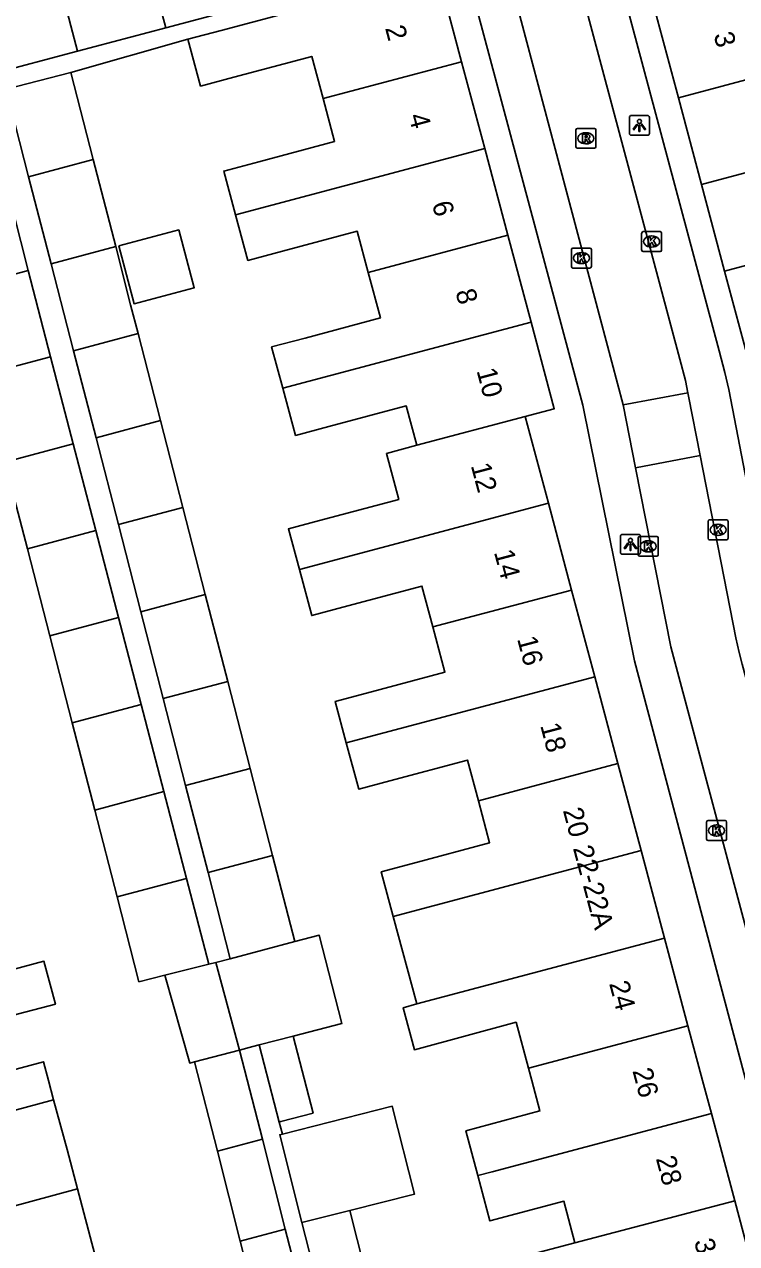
# Model space of a CAD drawing. Extents: x 162542 to 163144, y 380786 to 381511.
# Drawn here: x 162841.6 to 162877.3, y 380991.8 to 381053 of the extents above; entities that cross this region are included whole.
import ezdxf

# ---------------------------------------------------------------- set-up
doc = ezdxf.new("R2010")
doc.units = 0
for name, color, linetype in [('IMGEO_Kolk', 7, 'Continuous'), ('IMGEO_Lichtpunt', 7, 'Continuous'), ('IMGEO_Pand', 7, 'Continuous'), ('IMGEO_Pand_nummerreeks', 7, 'Continuous'), ('IMGEO_Rijbaan_lokaal_open', 7, 'Continuous'), ('IMGEO_Rioolput', 7, 'Continuous'), ('IMGEO_Voetpad_open', 7, 'Continuous')]:
    doc.layers.add(name, color=color, linetype=linetype)

msp = doc.modelspace()

# ---------------------------------------------------------------- linework, layer by layer
at = {"layer": 'IMGEO_Kolk'}
for p, q in [((162872.568, 381041.699), (162872.568, 381042.551)), ((162872.643, 381042.625), (162873.495, 381042.625)), ((162873.569, 381042.551), (162873.569, 381041.699)), ((162873.079, 381041.845), (162873.054, 381041.845)), ((162873.056, 381042.405), (162873.081, 381042.405)), ((162869.044, 381040.87), (162869.044, 381041.722)), ((162869.119, 381041.796), (162869.971, 381041.796)), ((162869.532, 381041.576), (162869.557, 381041.576)), ((162870.045, 381041.722), (162870.045, 381040.87)), ((162873.495, 381041.625), (162872.643, 381041.625)), ((162869.971, 381040.796), (162869.119, 381040.796)), ((162869.555, 381041.016), (162869.53, 381041.016)), ((162875.903, 381027.223), (162875.903, 381028.075)), ((162875.978, 381028.149), (162876.83, 381028.149)), ((162876.391, 381027.929), (162876.416, 381027.929)), ((162876.904, 381028.075), (162876.904, 381027.223)), ((162872.395, 381026.394), (162872.395, 381027.246)), ((162872.47, 381027.32), (162873.322, 381027.32)), ((162873.396, 381027.246), (162873.396, 381026.394)), ((162876.83, 381027.149), (162875.978, 381027.149)), ((162876.414, 381027.369), (162876.389, 381027.369)), ((162872.906, 381026.54), (162872.881, 381026.54)), ((162872.883, 381027.1), (162872.908, 381027.1)), ((162873.322, 381026.32), (162872.47, 381026.32)), ((162875.825, 381012.123), (162875.825, 381012.975)), ((162875.9, 381013.049), (162876.752, 381013.049)), ((162876.313, 381012.829), (162876.338, 381012.829)), ((162876.826, 381012.975), (162876.826, 381012.123)), ((162876.752, 381012.049), (162875.9, 381012.049)), ((162876.336, 381012.269), (162876.311, 381012.269))]:
    msp.add_line(p, q, dxfattribs=at)
for points in [[(162872.568, 381041.699), (162872.568, 381042.551)], [(162872.643, 381042.625), (162873.495, 381042.625)], [(162873.569, 381042.551), (162873.569, 381041.699)], [(162872.889, 381042.325), (162873.012, 381042.325), (162873.012, 381042.174), (162873.142, 381042.325), (162873.306, 381042.325), (162873.16, 381042.174), (162873.313, 381041.925), (162873.161, 381041.925), (162873.076, 381042.089), (162873.012, 381042.022), (162873.012, 381041.925), (162872.889, 381041.925), (162872.889, 381042.325)], [(162869.044, 381040.87), (162869.044, 381041.722)], [(162869.119, 381041.796), (162869.971, 381041.796)], [(162869.365, 381041.496), (162869.488, 381041.496), (162869.488, 381041.345), (162869.618, 381041.496), (162869.782, 381041.496), (162869.636, 381041.345), (162869.789, 381041.096), (162869.637, 381041.096), (162869.552, 381041.26), (162869.488, 381041.193), (162869.488, 381041.096), (162869.365, 381041.096), (162869.365, 381041.496)], [(162870.045, 381041.722), (162870.045, 381040.87)], [(162873.495, 381041.625), (162872.643, 381041.625)], [(162869.971, 381040.796), (162869.119, 381040.796)], [(162875.903, 381027.223), (162875.903, 381028.075)], [(162875.978, 381028.149), (162876.83, 381028.149)], [(162876.224, 381027.849), (162876.347, 381027.849), (162876.347, 381027.698), (162876.477, 381027.849), (162876.641, 381027.849), (162876.495, 381027.698), (162876.648, 381027.449), (162876.496, 381027.449), (162876.411, 381027.613), (162876.347, 381027.546), (162876.347, 381027.449), (162876.224, 381027.449), (162876.224, 381027.849)], [(162876.904, 381028.075), (162876.904, 381027.223)], [(162872.395, 381026.394), (162872.395, 381027.246)], [(162872.47, 381027.32), (162873.322, 381027.32)], [(162873.396, 381027.246), (162873.396, 381026.394)], [(162876.83, 381027.149), (162875.978, 381027.149)], [(162872.716, 381027.02), (162872.839, 381027.02), (162872.839, 381026.869), (162872.969, 381027.02), (162873.133, 381027.02), (162872.987, 381026.869), (162873.14, 381026.62), (162872.988, 381026.62), (162872.903, 381026.784), (162872.839, 381026.717), (162872.839, 381026.62), (162872.716, 381026.62), (162872.716, 381027.02)], [(162873.322, 381026.32), (162872.47, 381026.32)], [(162875.825, 381012.123), (162875.825, 381012.975)], [(162875.9, 381013.049), (162876.752, 381013.049)], [(162876.146, 381012.749), (162876.269, 381012.749), (162876.269, 381012.598), (162876.399, 381012.749), (162876.563, 381012.749), (162876.417, 381012.598), (162876.57, 381012.349), (162876.418, 381012.349), (162876.333, 381012.513), (162876.269, 381012.446), (162876.269, 381012.349), (162876.146, 381012.349), (162876.146, 381012.749)], [(162876.826, 381012.975), (162876.826, 381012.123)], [(162876.752, 381012.049), (162875.9, 381012.049)]]:
    msp.add_lwpolyline(points, dxfattribs=at)
for centre, start, end in [((162872.645, 381042.549), 91.55205, 178.44795), ((162872.645, 381042.549), 91.55205, 178.44795), ((162873.493, 381042.549), 1.55205, 88.44795), ((162873.493, 381042.549), 1.55205, 88.44795), ((162869.121, 381041.72), 91.55205, 178.44795), ((162869.121, 381041.72), 91.55205, 178.44795), ((162869.969, 381041.72), 1.55205, 88.44795), ((162869.969, 381041.72), 1.55205, 88.44795), ((162872.645, 381041.701), 181.55205, 268.44795), ((162872.645, 381041.701), 181.55205, 268.44795), ((162873.493, 381041.701), 271.55205, 358.44795), ((162873.493, 381041.701), 271.55205, 358.44795), ((162869.121, 381040.872), 181.55205, 268.44795), ((162869.121, 381040.872), 181.55205, 268.44795), ((162869.969, 381040.872), 271.55205, 358.44795), ((162869.969, 381040.872), 271.55205, 358.44795), ((162875.98, 381028.073), 91.55205, 178.44795), ((162875.98, 381028.073), 91.55205, 178.44795), ((162876.828, 381028.073), 1.55205, 88.44795), ((162876.828, 381028.073), 1.55205, 88.44795), ((162872.472, 381027.244), 91.55205, 178.44795), ((162872.472, 381027.244), 91.55205, 178.44795), ((162873.32, 381027.244), 1.55205, 88.44795), ((162873.32, 381027.244), 1.55205, 88.44795), ((162875.98, 381027.225), 181.55205, 268.44795), ((162875.98, 381027.225), 181.55205, 268.44795), ((162876.828, 381027.225), 271.55205, 358.44795), ((162876.828, 381027.225), 271.55205, 358.44795), ((162872.472, 381026.396), 181.55205, 268.44795), ((162872.472, 381026.396), 181.55205, 268.44795), ((162873.32, 381026.396), 271.55205, 358.44795), ((162873.32, 381026.396), 271.55205, 358.44795), ((162875.902, 381012.973), 91.55205, 178.44795), ((162875.902, 381012.973), 91.55205, 178.44795), ((162876.75, 381012.973), 1.55205, 88.44795), ((162876.75, 381012.973), 1.55205, 88.44795), ((162875.902, 381012.125), 181.55205, 268.44795), ((162875.902, 381012.125), 181.55205, 268.44795), ((162876.75, 381012.125), 271.55205, 358.44795), ((162876.75, 381012.125), 271.55205, 358.44795)]:
    msp.add_arc(centre, 0.0765, start, end, dxfattribs=at)
for centre, major_axis, ratio, start_param, end_param in [((162873.055, 381042.125), (-0.387, 0.002), 0.722429, 4.712389, 7.853982), ((162873.08, 381042.125), (-0.39, 0.002), 0.717154, 1.570796, 4.712389), ((162869.531, 381041.296), (-0.387, 0.002), 0.722429, 4.712389, 7.853982), ((162869.556, 381041.296), (-0.39, 0.002), 0.717154, 1.570796, 4.712389), ((162876.39, 381027.649), (-0.387, 0.002), 0.722429, 4.712389, 7.853982), ((162876.415, 381027.649), (-0.39, 0.002), 0.717154, 1.570796, 4.712389), ((162872.882, 381026.82), (-0.387, 0.002), 0.722429, 4.712389, 7.853982), ((162872.907, 381026.82), (-0.39, 0.002), 0.717154, 1.570796, 4.712389), ((162876.312, 381012.549), (-0.387, 0.002), 0.722429, 4.712389, 7.853982), ((162876.337, 381012.549), (-0.39, 0.002), 0.717154, 1.570796, 4.712389)]:
    msp.add_ellipse(centre, major_axis=major_axis, ratio=ratio, start_param=start_param, end_param=end_param, dxfattribs=at)
at = {"layer": 'IMGEO_Lichtpunt'}
for p, q in [((162871.957, 381048.361), (162871.957, 381047.554)), ((162871.957, 381048.361), (162871.957, 381047.554)), ((162872.859, 381048.456), (162872.051, 381048.456)), ((162872.859, 381048.456), (162872.051, 381048.456)), ((162872.953, 381047.554), (162872.953, 381048.361)), ((162872.953, 381047.554), (162872.953, 381048.361)), ((162872.051, 381047.46), (162872.859, 381047.46)), ((162872.051, 381047.46), (162872.859, 381047.46)), ((162871.507, 381027.325), (162871.507, 381026.518)), ((162871.507, 381027.325), (162871.507, 381026.518)), ((162872.409, 381027.42), (162871.601, 381027.42)), ((162872.409, 381027.42), (162871.601, 381027.42)), ((162872.503, 381026.518), (162872.503, 381027.325)), ((162872.503, 381026.518), (162872.503, 381027.325)), ((162871.601, 381026.424), (162872.409, 381026.424)), ((162871.601, 381026.424), (162872.409, 381026.424))]:
    msp.add_line(p, q, dxfattribs=at)
for points in [[(162872.331, 381048.025), (162872.37, 381047.997), (162872.182, 381047.735), (162872.144, 381047.762), (162872.331, 381048.025)], [(162872.433, 381047.977), (162872.48, 381047.977), (162872.48, 381047.655), (162872.433, 381047.655), (162872.433, 381047.977)], [(162872.543, 381047.997), (162872.581, 381048.024), (162872.768, 381047.762), (162872.729, 381047.734), (162872.543, 381047.997)], [(162871.881, 381026.989), (162871.92, 381026.961), (162871.732, 381026.699), (162871.694, 381026.726), (162871.881, 381026.989)], [(162871.983, 381026.941), (162872.03, 381026.941), (162872.03, 381026.619), (162871.983, 381026.619), (162871.983, 381026.941)], [(162872.093, 381026.961), (162872.131, 381026.988), (162872.318, 381026.726), (162872.279, 381026.698), (162872.093, 381026.961)]]:
    msp.add_lwpolyline(points, dxfattribs=at)
for centre in [(162872.456, 381048.159), (162872.006, 381027.123)]:
    msp.add_circle(centre, 0.0994, dxfattribs=at)
for centre, start, end in [((162872.051, 381048.361), 90, 180), ((162872.051, 381048.361), 90, 180), ((162872.859, 381048.361), 0, 90), ((162872.859, 381048.361), 0, 90), ((162872.051, 381047.554), 180, 270), ((162872.051, 381047.554), 180, 270), ((162872.859, 381047.554), 270, 0), ((162872.859, 381047.554), 270, 360), ((162871.601, 381027.325), 90, 180), ((162871.601, 381027.325), 90, 180), ((162872.409, 381027.325), 0, 90), ((162872.409, 381027.325), 0, 90), ((162871.601, 381026.518), 180, 270), ((162871.601, 381026.518), 180, 270), ((162872.409, 381026.518), 270, 0), ((162872.409, 381026.518), 270, 360)]:
    msp.add_arc(centre, 0.0946, start, end, dxfattribs=at)
at = {"layer": 'IMGEO_Pand'}
for points in [[(162847.896, 381055.808), (162848.68, 381052.859)], [(162862.332, 381055.632), (162857.502, 381054.343), (162851.459, 381052.73), (162849.79, 381052.284)], [(162862.332, 381055.632), (162863.526, 381051.157)], [(162843.47, 381054.633), (162844.255, 381051.684)], [(162848.68, 381052.859), (162853.036, 381054.015)], [(162873.249, 381053.695), (162874.41, 381049.342)], [(162844.255, 381051.684), (162848.68, 381052.859)], [(162856.573, 381049.308), (162856.009, 381051.423), (162852.087, 381050.376), (162850.428, 381049.933), (162849.79, 381052.284)], [(162874.41, 381049.342), (162887.069, 381052.723)], [(162839.83, 381050.509), (162844.255, 381051.684)], [(162856.573, 381049.308), (162863.526, 381051.157)], [(162863.526, 381051.157), (162864.69, 381046.799)], [(162843.91, 381050.614), (162840.667, 381049.779), (162841.791, 381045.377)], [(162843.91, 381050.614), (162845.037, 381046.24)], [(162852.183, 381043.471), (162851.589, 381045.66), (162853.344, 381046.128), (162857.151, 381047.144), (162856.573, 381049.308)], [(162875.571, 381044.988), (162874.41, 381049.342)], [(162864.69, 381046.799), (162852.183, 381043.471)], [(162864.69, 381046.799), (162865.853, 381042.442)], [(162882.642, 381046.876), (162875.571, 381044.988)], [(162845.037, 381046.24), (162841.791, 381045.377)], [(162846.163, 381041.869), (162845.037, 381046.24)], [(162841.769, 381040.673), (162840.659, 381045.033)], [(162841.791, 381045.377), (162842.926, 381041.008)], [(162875.571, 381044.988), (162876.732, 381040.635)], [(162889.395, 381044.017), (162876.732, 381040.635)], [(162858.842, 381040.577), (162858.291, 381042.641), (162854.541, 381041.641), (162852.805, 381041.178), (162852.183, 381043.471)], [(162846.314, 381041.909), (162847.084, 381038.999), (162850.107, 381039.804), (162849.333, 381042.713), (162846.314, 381041.909)], [(162842.926, 381041.008), (162846.163, 381041.869)], [(162847.287, 381037.503), (162846.913, 381038.954), (162846.163, 381041.869)], [(162865.853, 381042.442), (162858.842, 381040.577)], [(162865.853, 381042.442), (162867.015, 381038.085)], [(162841.769, 381040.673), (162838.364, 381039.756)], [(162842.898, 381036.336), (162841.769, 381040.673)], [(162842.926, 381041.008), (162844.051, 381036.642)], [(162876.732, 381040.635), (162877.894, 381036.28)], [(162854.547, 381034.765), (162853.986, 381036.83), (162855.674, 381037.28), (162859.453, 381038.288), (162858.842, 381040.577)], [(162867.015, 381038.085), (162854.547, 381034.765)], [(162867.015, 381038.085), (162868.178, 381033.728), (162866.722, 381033.341)], [(162844.051, 381036.642), (162847.287, 381037.503)], [(162848.413, 381033.132), (162847.287, 381037.503)], [(162842.898, 381036.336), (162839.48, 381035.426)], [(162844.036, 381031.966), (162842.898, 381036.336)], [(162844.051, 381036.642), (162845.177, 381032.27)], [(162854.547, 381034.765), (162855.192, 381032.388), (162856.861, 381032.833), (162860.751, 381033.871), (162861.279, 381031.894)], [(162866.722, 381033.341), (162861.279, 381031.894)], [(162866.722, 381033.341), (162867.885, 381028.983)], [(162848.413, 381033.132), (162845.177, 381032.27)], [(162849.536, 381028.771), (162848.413, 381033.132)], [(162845.177, 381032.27), (162846.3, 381027.911)], [(162840.606, 381031.053), (162844.036, 381031.966)], [(162845.17, 381027.61), (162844.036, 381031.966)], [(162861.279, 381031.894), (162859.757, 381031.489), (162860.375, 381029.171), (162856.4, 381028.11), (162854.835, 381027.692), (162855.386, 381025.656)], [(162840.606, 381031.053), (162841.729, 381026.695)], [(162846.3, 381027.911), (162849.536, 381028.771)], [(162849.536, 381028.771), (162850.663, 381024.399)], [(162867.885, 381028.983), (162855.386, 381025.656)], [(162867.885, 381028.983), (162869.048, 381024.626)], [(162846.3, 381027.911), (162847.426, 381023.537)], [(162841.729, 381026.695), (162845.17, 381027.61)], [(162846.308, 381023.24), (162845.17, 381027.61)], [(162841.729, 381026.695), (162842.856, 381022.321)], [(162855.386, 381025.656), (162856.01, 381023.346), (162857.561, 381023.76), (162861.538, 381024.821), (162862.084, 381022.773)], [(162850.663, 381024.399), (162847.426, 381023.537)], [(162851.787, 381020.033), (162850.663, 381024.399)], [(162862.084, 381022.773), (162869.048, 381024.626)], [(162869.048, 381024.626), (162870.212, 381020.268)], [(162847.426, 381023.537), (162848.551, 381019.172)], [(162846.308, 381023.24), (162842.856, 381022.321)], [(162847.444, 381018.877), (162846.308, 381023.24)], [(162842.856, 381022.321), (162843.98, 381017.955)], [(162857.741, 381016.949), (162857.178, 381019.031), (162858.759, 381019.453), (162862.69, 381020.502), (162862.084, 381022.773)], [(162851.787, 381020.033), (162848.551, 381019.172)], [(162852.913, 381015.664), (162851.787, 381020.033)], [(162870.212, 381020.268), (162857.741, 381016.949)], [(162870.212, 381020.268), (162871.375, 381015.911)], [(162843.98, 381017.955), (162847.444, 381018.877)], [(162848.582, 381014.503), (162847.444, 381018.877)], [(162848.551, 381019.172), (162849.676, 381014.803)], [(162843.98, 381017.955), (162845.11, 381013.569)], [(162864.369, 381014.046), (162863.824, 381016.087), (162859.934, 381015.048), (162858.369, 381014.63), (162857.741, 381016.949)], [(162852.913, 381015.664), (162849.676, 381014.803)], [(162854.038, 381011.295), (162852.913, 381015.664)], [(162871.375, 381015.911), (162864.369, 381014.046)], [(162871.375, 381015.911), (162872.538, 381011.552)], [(162845.11, 381013.569), (162848.582, 381014.503)], [(162849.717, 381010.145), (162848.582, 381014.503)], [(162849.676, 381014.803), (162850.802, 381010.434)], [(162864.369, 381014.046), (162864.933, 381011.932), (162861.059, 381010.898), (162859.492, 381010.48), (162860.098, 381008.239)], [(162846.231, 381009.217), (162845.11, 381013.569)], [(162854.038, 381011.295), (162850.802, 381010.434)], [(162855.15, 381006.98), (162854.038, 381011.295)], [(162860.098, 381008.239), (162872.538, 381011.552)], [(162872.538, 381011.552), (162873.714, 381007.147)], [(162849.717, 381010.145), (162846.231, 381009.217)], [(162850.838, 381005.836), (162849.717, 381010.145)], [(162850.802, 381010.434), (162851.915, 381006.113)], [(162848.633, 381005.288), (162847.331, 381004.952), (162846.231, 381009.217)], [(162860.098, 381008.239), (162861.288, 381003.838)], [(162855.15, 381006.98), (162851.915, 381006.113)], [(162855.067, 381002.224), (162857.52, 381002.862), (162856.378, 381007.296), (162855.15, 381006.98)], [(162873.714, 381007.147), (162865.701, 381005.013), (162861.288, 381003.838)], [(162873.714, 381007.147), (162874.891, 381002.74)], [(162838.415, 381002.571), (162841.28, 381003.339), (162843.139, 381003.824), (162842.562, 381005.985), (162840.883, 381005.534), (162836.976, 381004.485), (162836.404, 381006.615)], [(162848.633, 381005.288), (162850.838, 381005.836)], [(162850.838, 381005.836), (162851.188, 381005.923)], [(162851.915, 381006.113), (162851.188, 381005.923)], [(162851.188, 381005.923), (162852.384, 381001.526)], [(162850.127, 381000.937), (162849.88, 381000.872), (162848.633, 381005.288)], [(162861.288, 381003.838), (162860.594, 381003.653), (162861.161, 381001.543), (162866.265, 381002.917), (162866.886, 381000.609)], [(162866.886, 381000.609), (162874.891, 381002.74)], [(162874.891, 381002.74), (162875.622, 381000), (162876.067, 380998.335)], [(162843.05, 380999.017), (162842.786, 381000), (162842.533, 381000.941), (162839.101, 381000.019), (162838.415, 381002.571)], [(162853.368, 381001.782), (162855.067, 381002.224)], [(162855.067, 381002.224), (162856.077, 380998.353), (162854.454, 380997.93), (162854.378, 380997.91)], [(162852.384, 381001.526), (162850.127, 381000.937)], [(162853.368, 381001.782), (162853.05, 381001.699), (162852.384, 381001.526)], [(162852.384, 381001.526), (162853.528, 380997.052)], [(162854.378, 380997.91), (162853.368, 381001.782)], [(162850.127, 381000.937), (162851.269, 380996.442)], [(162864.345, 380995.218), (162863.743, 380997.472), (162867.463, 380998.466), (162867.05, 381000), (162866.886, 381000.609)], [(162831.515, 380995.917), (162843.05, 380999.017)], [(162843.05, 380999.017), (162843.72, 380996.527), (162844.252, 380994.548)], [(162857.911, 380993.466), (162861.165, 380994.292), (162860.045, 380998.703), (162854.536, 380997.305)], [(162876.067, 380998.335), (162865.059, 380995.404), (162864.345, 380995.218)], [(162876.067, 380998.335), (162877.237, 380993.949)], [(162855.516, 380992.858), (162854.396, 380997.269), (162854.536, 380997.305)], [(162853.528, 380997.052), (162851.269, 380996.442)], [(162853.528, 380997.052), (162854.677, 380992.529)], [(162851.269, 380996.442), (162852.41, 380991.92)], [(162864.345, 380995.218), (162864.953, 380992.941), (162868.661, 380993.931), (162869.217, 380991.848)], [(162844.252, 380994.548), (162840.74, 380993.6), (162832.72, 380991.435)], [(162845.437, 380990.045), (162844.252, 380994.548)], [(162869.217, 380991.848), (162877.237, 380993.949)], [(162877.237, 380993.949), (162878.397, 380989.605)], [(162855.516, 380992.858), (162857.911, 380993.466)], [(162859.001, 380989.172), (162857.911, 380993.466)], [(162852.41, 380991.92), (162854.677, 380992.529)], [(162854.677, 380992.529), (162855.835, 380988.032)], [(162856.611, 380988.545), (162855.516, 380992.858)], [(162852.41, 380991.92), (162853.56, 380987.421)], [(162866.759, 380986.524), (162866.238, 380988.475), (162865.591, 380990.898), (162869.217, 380991.848)]]:
    msp.add_lwpolyline(points, dxfattribs=at)
at = {"layer": 'IMGEO_Rijbaan_lokaal_open'}
for points in [[(162874.883, 381034.536), (162874.762, 381035.155), (162874.485, 381036.215), (162866.129, 381067.494)], [(162865.379, 381057.517), (162871.637, 381033.921)], [(162871.637, 381033.921), (162874.883, 381034.536)], [(162875.5, 381031.389), (162874.916, 381034.366), (162874.883, 381034.536)], [(162871.637, 381033.921), (162872.262, 381030.754)], [(162872.262, 381030.754), (162875.5, 381031.389)], [(162887.481, 380984.235), (162877.62, 381020.908), (162877.455, 381021.493), (162877.298, 381022.222), (162875.5, 381031.389)], [(162872.262, 381030.754), (162874.033, 381021.78), (162884.203, 380983.645), (162884.27, 380983.395)]]:
    msp.add_lwpolyline(points, dxfattribs=at)
at = {"layer": 'IMGEO_Rioolput'}
for p, q in [((162869.268, 381046.884), (162869.268, 381047.736)), ((162869.343, 381047.81), (162870.195, 381047.81)), ((162869.756, 381047.59), (162869.781, 381047.59)), ((162870.269, 381047.736), (162870.269, 381046.884)), ((162870.195, 381046.81), (162869.343, 381046.81)), ((162869.779, 381047.03), (162869.754, 381047.03))]:
    msp.add_line(p, q, dxfattribs=at)
for points in [[(162869.268, 381046.884), (162869.268, 381047.736)], [(162869.343, 381047.81), (162870.195, 381047.81)], [(162869.857, 381047.508), (162869.605, 381047.51), (162869.605, 381047.11)], [(162869.783, 381047.429), (162869.729, 381047.429), (162869.729, 381047.348)], [(162870.269, 381047.736), (162870.269, 381046.884)], [(162870.195, 381046.81), (162869.343, 381046.81)], [(162869.605, 381047.11), (162869.729, 381047.11), (162869.729, 381047.272), (162869.74, 381047.272)], [(162869.729, 381047.348), (162869.781, 381047.348)], [(162869.787, 381047.243), (162869.858, 381047.11), (162869.998, 381047.11), (162869.933, 381047.236)]]:
    msp.add_lwpolyline(points, dxfattribs=at)
for centre, radius, start, end in [((162869.345, 381047.734), 0.0765, 91.55205, 178.44795), ((162869.345, 381047.734), 0.0765, 91.55205, 178.44795), ((162869.789, 381047.333), 0.0964, 77.00612, 93.18647), ((162869.803, 381047.39), 0.0378, 276.66336, 79.67722), ((162869.856, 381047.398), 0.109, 350.36119, 89.41601), ((162869.854, 381047.398), 0.112, 277.58423, 350.98172), ((162870.193, 381047.734), 0.0765, 1.55205, 88.44795), ((162870.193, 381047.734), 0.0765, 1.55205, 88.44795), ((162869.345, 381046.886), 0.0765, 181.55205, 268.44795), ((162869.345, 381046.886), 0.0765, 181.55205, 268.44795), ((162869.739, 381047.219), 0.0533, 26.02933, 88.69889), ((162869.765, 381047.537), 0.19, 274.7715, 282.96867), ((162869.838, 381047.183), 0.108, 29.51342, 73.79051), ((162870.193, 381046.886), 0.0765, 271.55205, 358.44795), ((162870.193, 381046.886), 0.0765, 271.55205, 358.44795)]:
    msp.add_arc(centre, radius, start, end, dxfattribs=at)
for centre, major_axis, ratio, start_param, end_param in [((162869.755, 381047.31), (-0.387, 0.002), 0.722429, 4.712389, 7.853982), ((162869.78, 381047.31), (-0.39, 0.002), 0.717154, 1.570796, 4.712389)]:
    msp.add_ellipse(centre, major_axis=major_axis, ratio=ratio, start_param=start_param, end_param=end_param, dxfattribs=at)
at = {"layer": 'IMGEO_Voetpad_open'}
for points in [[(162903.319, 380932.863), (162892.108, 380974.822), (162879.625, 381021.207), (162879.415, 381022.016), (162879.319, 381022.406), (162879.144, 381023.334), (162876.936, 381034.701), (162876.741, 381035.545), (162876.464, 381036.645), (162868.265, 381067.311)], [(162902.951, 380908.79), (162898.843, 380924.15), (162898.786, 380924.4), (162898.683, 380924.706), (162897.228, 380928.095), (162896.835, 380929.036), (162896.579, 380929.758), (162896.332, 380930.722), (162882.251, 380983.223), (162872.201, 381021.07), (162869.619, 381033.902), (162863.623, 381056.326)], [(162849.79, 381052.284), (162843.91, 381050.614)], [(162854.536, 380997.305), (162854.378, 380997.91)]]:
    msp.add_lwpolyline(points, dxfattribs=at)

# ---------------------------------------------------------------- texts
at = {"layer": 'IMGEO_Pand_nummerreeks'}
for s, rotation, p in [('2', 284.94451, (162859.68, 381052.849)), ('3', 284.93491, (162876.171, 381052.514)), ('4', 284.94451, (162860.857, 381048.435)), ('6', 284.94451, (162862.035, 381044.024)), ('8', 284.94451, (162863.213, 381039.609)), ('10', 284.94253, (162864.272, 381035.644)), ('12', 284.94826, (162863.985, 381030.879)), ('14', 284.94614, (162865.147, 381026.528)), ('16', 284.94614, (162866.308, 381022.178)), ('18', 284.94614, (162867.469, 381017.826)), ('20', 284.94826, (162868.607, 381013.564)), ('22-22A', 284.94826, (162869.111, 381011.671)), ('24', 284.94826, (162870.928, 381004.867)), ('26', 284.94761, (162872.098, 381000.49)), ('28', 284.94551, (162873.274, 380996.082)), ('30', 284.94826, (162875.189, 380991.927))]:
    msp.add_text(s, height=1, rotation=rotation, dxfattribs=at).set_placement(p)

doc.saveas('drawing.dxf')
